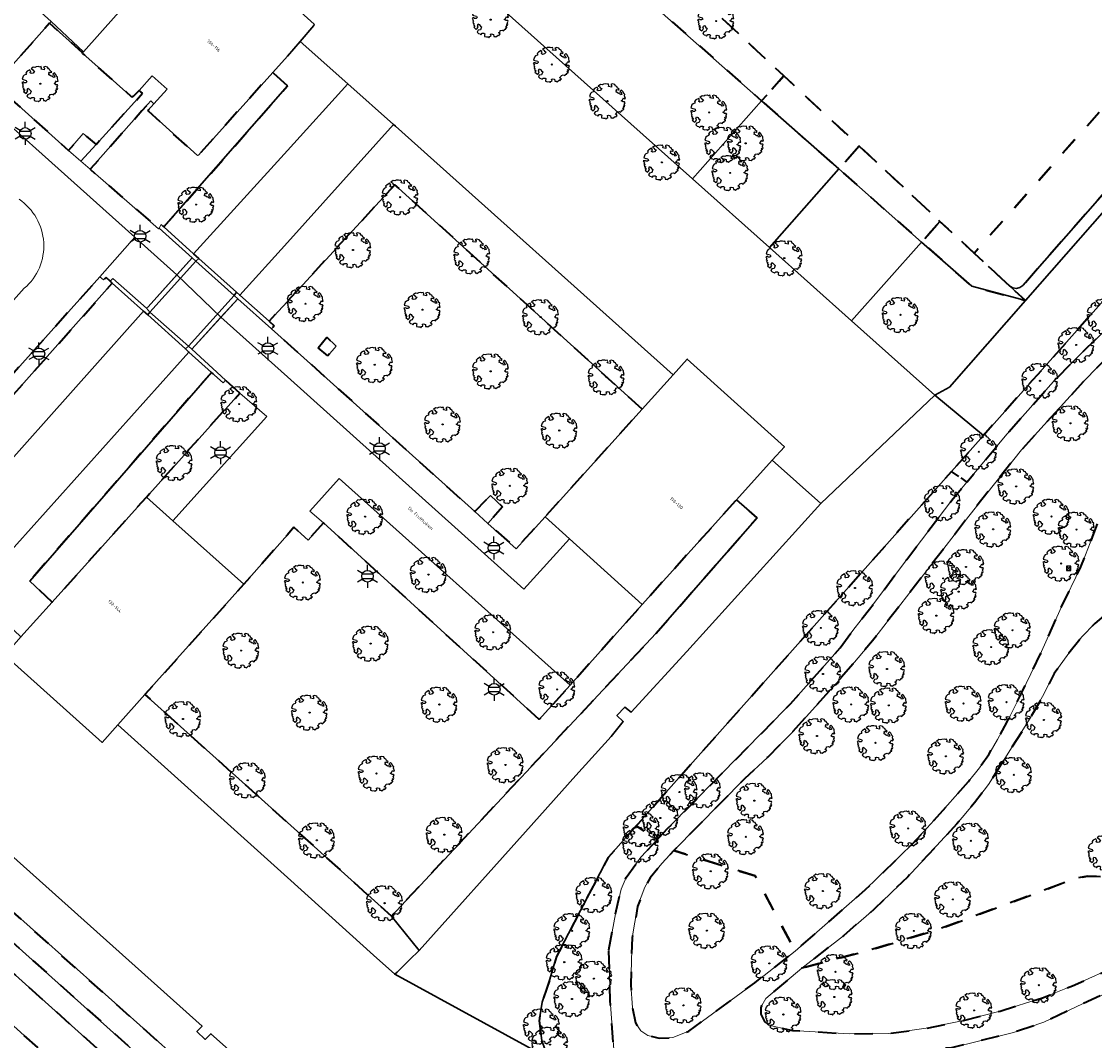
# Model space of a CAD drawing. Extents: x 105780 to 185197, y 477999 to 525027.
# Tile 374 of 562: x 107971 to 108089, y 479022 to 479134. Entities that reach past the tile are written whole.
import ezdxf
from ezdxf.enums import TextEntityAlignment as Align

# ---------------------------------------------------------------- set-up
doc = ezdxf.new("R2010")
doc.units = 0
doc.linetypes.add('XX-HIDDEN', pattern=[4, 2, -2])
for name, color, linetype, lineweight in [('B-GV-GR-BOOM-S', 252, 'Continuous', 25), ('B-GV-GR-MATERIAALGRENS-G', 252, 'XX-HIDDEN', 35), ('B-RO-IE-MEUBILAIR_WEGMEUBILAIR-S', 252, 'Continuous', 25), ('B-RO-IE-TERREINAFSCHEIDING_KUNSTMATIG_SCHUTTING-G', 252, 'IE-TERREINAFSCHEIDING-KUNSTMATIG-DICHT', 18), ('B-WE-GW-WATERGANG_SLOOT_INSTEEK-G', 252, 'Continuous', 30), ('B-XX-KG-KADASTRAAL_BEBOUWING-G', 252, 'Continuous', 20), ('B1-WE-KW-KUNSTWERK_DEK-BRUG', 252, 'Continuous', 18), ('B1-WE-KW-KUNSTWERK_LANDHOOFD-GV', 252, 'Continuous', 18), ('B1-WE-OG-BEBOUWING-T18', 7, 'Continuous', 18), ('B1-WE-OG-TERREIN_ERF-GV', 252, 'Continuous', 18), ('B1-WE-OG-TOPOGRAFIE-T18', 10, 'Continuous', 18), ('B1-WE-VH-VERHARDING_BETON-GV', 252, 'Continuous', 18), ('B1-WE-VH-VERHARDING_BETONSTRAATSTEEN-GV', 252, 'Continuous', 18), ('B1-WE-VH-VERHARDING_TEGEL-GV', 252, 'Continuous', 18), ('TIJDELIJK UIT -WE-VH-VERHARDING_ASFALT-GV', 252, 'Continuous', 18)]:
    doc.layers.add(name, color=color, linetype=linetype, lineweight=lineweight)
doc.styles.add('NLCS-ISO', font='NLCS-ISO.ttf')
doc.styles.add('NLCS-ISO-M200-T18', font='NLCS-ISO.ttf', dxfattribs={"height": 0.36})
doc.linetypes.add('IE-TERREINAFSCHEIDING-KUNSTMATIG-DICHT', pattern='A,8,-1,[82,NLCS.SHX,S=0.75,R=90,X=0,Y=0],-1', length=10)

# ---------------------------------------------------------------- blocks, each defined once
blk = doc.blocks.new('B-SIE-WEG_LICHTMAST-SO')
at = {"ltscale": 0.1}
for p, q in [((0, 1.27), (0, 2.53)), ((-1.1, 0.63), (-2.19, 1.27)), ((1.1, 0.63), (2.19, 1.27)), ((-1.1, -0.63), (-2.19, -1.27)), ((0, -1.27), (0, -2.53)), ((1.1, -0.63), (2.19, -1.27))]:
    blk.add_line(p, q, dxfattribs=at)
at = {"flags": 128}
for points in [[(-1.16, 0.5), (1.16, 0.5)], [(-1.16, -0.5), (1.16, -0.5)]]:
    blk.add_lwpolyline(points, dxfattribs=at)
at = {"ltscale": 0.1}
blk.add_circle((0, 0), 1.27, dxfattribs=at)
at = {"style": 'NLCS-ISO'}
blk.add_attdef('TYPE', text='', height=1.8, dxfattribs=at).set_placement((0, 2.53), align=Align.BOTTOM_CENTER)
blk = doc.blocks.new('B-SGR-BOOM_06')
at = {"linetype": 'Continuous', "flags": 128}
blk.add_lwpolyline([(1.08, 1.41), (1.01, 1.58), (0.88, 1.63), (0.78, 1.81), (0.51, 1.88), (0.34, 1.81), (0.44, 1.71), (0.43, 1.52), (0.09, 1.59), (0.14, 1.73), (0.07, 1.88), (-0.06, 1.84), (-0.19, 1.88), (-0.46, 1.86), (-0.6, 1.79), (-0.78, 1.83), (-1.02, 1.64), (-0.85, 1.56), (-0.8, 1.46), (-0.63, 1.37), (-0.8, 1.16), (-1.02, 1.11), (-1.17, 1.24), (-1.05, 1.29), (-1.15, 1.54), (-1.45, 1.37), (-1.6, 1.21), (-1.52, 1.14), (-1.6, 1.01), (-1.77, 0.94), (-1.89, 0.82), (-2, 0.49), (-1.55, 0.37), (-1.48, 0.22), (-1.6, 0.12), (-1.8, 0.12), (-1.84, 0.22), (-2.04, 0.15), (-1.9, -0.07), (-1.97, -0.15), (-1.89, -0.22), (-1.95, -0.4), (-1.81, -0.47), (-1.89, -0.62), (-1.77, -0.64), (-1.72, -0.68), (-1.85, -0.84), (-1.57, -1.07), (-1.47, -0.97), (-1.38, -0.79), (-1.45, -0.7), (-1.37, -0.47), (-1.25, -0.54), (-1.12, -0.7), (-1, -0.8), (-1.12, -1.12), (-1.37, -1.17), (-1.47, -1.36), (-1.33, -1.51), (-1.13, -1.56), (-1.11, -1.61), (-1.08, -1.66), (-0.93, -1.49), (-0.73, -1.49), (-0.63, -1.56), (-0.68, -1.71), (-0.68, -1.84), (-0.46, -1.89), (-0.24, -1.88), (-0.19, -1.98), (-0.09, -1.86), (0.04, -1.79), (-0.02, -1.6), (0.11, -1.56), (0.31, -1.61), (0.34, -1.84), (0.46, -1.83), (0.58, -1.89), (0.83, -1.69), (0.95, -1.74), (0.93, -1.66), (1.06, -1.59), (0.96, -1.49), (0.85, -1.46), (1.03, -1.29), (1.05, -1.19), (1.26, -1.14), (1.42, -1.22), (1.51, -1.12), (1.51, -1.05), (1.65, -1.05), (1.65, -0.95), (1.78, -0.91), (1.78, -0.82), (1.63, -0.82), (1.82, -0.64), (1.7, -0.57), (1.85, -0.62), (1.9, -0.5), (1.82, -0.37), (1.93, -0.18), (1.87, -0.1), (1.7, -0.1), (1.5, 0.03), (1.63, 0.12), (1.75, 0.34), (1.82, 0.24), (1.95, 0.29), (1.87, 0.57), (1.88, 0.75), (1.8, 0.79), (1.67, 1.06), (1.53, 1.21), (1.35, 1.04), (1.47, 0.97), (1.57, 0.72), (1.41, 0.69), (1.33, 0.85), (1.2, 0.82), (1.06, 0.92), (0.9, 1.01), (0.98, 1.07), (0.93, 1.17), (1.01, 1.27), (1.15, 1.22), (1.26, 1.29)], close=True, dxfattribs=at)
blk.add_circle((0, 0), 0.06)
at = {"style": 'NLCS-ISO'}
blk.add_attdef('SOORT', text='', height=0.3, dxfattribs=at).set_placement((0, -0.36), align=Align.TOP_CENTER)
blk = doc.blocks.new('B-SIE-WEG_PAAL_HOUT')
for p, q in [((-0.1875, 0.1875), (0.1875, -0.1875)), ((0.1875, 0.1875), (-0.1875, -0.1875))]:
    blk.add_line(p, q)
at = {"flags": 128}
blk.add_lwpolyline([(-0.1875, -0.1875), (0.1875, -0.1875), (0.1875, 0.1875), (-0.1875, 0.1875)], close=True, dxfattribs=at)

msp = doc.modelspace()

# ---------------------------------------------------------------- linework, layer by layer
at = {"layer": 'B-GV-GR-MATERIAALGRENS-G', "flags": 128}
for points in [[(108000, 479175.938), (107979.648, 479193.214), (107977.582, 479190.891), (108000, 479171.093), (108052.009, 479125.163), (108054.445, 479127.905), (108023.396, 479156.852), (108021.045, 479159.042), (108020.378, 479159.607)], [(108009.592, 479000.725), (107942.56, 479060.613), (107942.721, 479061.484), (107942.996, 479062.326), (107943.379, 479063.125), (107943.865, 479063.865), (107954.884, 479075.94), (107980.803, 479105.154), (107980.556, 479105.376), (107980.126, 479105.783), (107979.831, 479105.512), (107979.451, 479105.863), (107938.91, 479060.607), (107983.055, 479021.031)], [(108108.359, 479056.319), (108114.049, 479083.352), (108112.735, 479082.004), (108110.633, 479080.626), (108107.232, 479078.768), (108104.767, 479077.672), (108089.996, 479069.033), (108088.541, 479067.83), (108087.116, 479066.356), (108085.696, 479064.585), (108084.084, 479062.349), (108082.828, 479059.798), (108081.458, 479057.421), (108076.877, 479050.145), (108075.366, 479048.161), (108073.41, 479045.839), (108068.039, 479040.043), (108064.321, 479036.447), (108060.973, 479033.573), (108056.437, 479030.018), (108064.212, 479032.09), (108071.392, 479034.265), (108086.37, 479039.835), (108087.73, 479040.097), (108089.403, 479040.063), (108090.786, 479039.733), (108091.892, 479039.244), (108092.799, 479038.658), (108093.565, 479037.989), (108094.134, 479037.344), (108094.617, 479036.646), (108094.95, 479036.035), (108094.995, 479035.94), (108095.04, 479035.843)], [(107982.119, 479018.529), (107937.293, 479058.781)], [(107936.321, 479054.75), (107935.874, 479054.248), (107936.045, 479054.096), (107950.533, 479041.201), (107952.963, 479039.009), (107972.638, 479021.257), (107974.97, 479019.243)], [(108095.04, 479035.843), (108094.995, 479035.94), (108094.95, 479036.035), (108094.617, 479036.646), (108094.134, 479037.344), (108093.565, 479037.989), (108092.799, 479038.658), (108091.892, 479039.244), (108090.786, 479039.733), (108089.403, 479040.063), (108087.73, 479040.097), (108086.37, 479039.835), (108071.392, 479034.265), (108064.212, 479032.09), (108056.437, 479030.018), (108052.457, 479026.678), (108051.906, 479025.724), (108051.914, 479024.96), (108052.34, 479024.144), (108052.752, 479023.755), (108055.392, 479023.178), (108061.658, 479022.811), (108065.932, 479022.839), (108070.055, 479023.416), (108074.161, 479024.276), (108078.178, 479025.312), (108082.818, 479026.749), (108086.104, 479028.091), (108089.7, 479029.671), (108095.663, 479033.306)]]:
    msp.add_lwpolyline(points, dxfattribs=at)
for points in [[(108067.303, 479156.036), (108052.87, 479140.218), (108028.46, 479162.507), (108027.436, 479163.442), (108041.838, 479179.22), (108042.713, 479178.423), (108065.928, 479157.274), (108069.469, 479160.994), (108069.91, 479161.34), (108071.506, 479162.591), (108047.857, 479184.167), (108044.864, 479186.898), (108043.528, 479185.409), (108020.378, 479159.607), (108021.045, 479159.042), (108023.396, 479156.852), (108054.445, 479127.905), (108062.71, 479120.2), (108071.571, 479111.939), (108075.315, 479108.45), (108098.231, 479134.256), (108098.842, 479134.944), (108098.56, 479135.201), (108097.761, 479135.93), (108081.716, 479150.569), (108081.67, 479150.516), (108072.671, 479158.925), (108071.555, 479159.332), (108070.411, 479159.042), (108069.071, 479158.007)], [(107983.764, 479126.296), (107983.08, 479125.62), (107982.955, 479125.57), (107977.583, 479130.365), (107977.523, 479130.419), (107973.932, 479133.672), (107967.912, 479126.951), (107976.011, 479119.707), (107977.625, 479121.564), (107979.026, 479120.365), (107983.248, 479125.02), (107984.099, 479125.996)], [(108102.834, 479130.184), (108098.231, 479134.256), (108075.315, 479108.45), (108076.778, 479107.085), (108077.567, 479106.35), (108079.223, 479104.838), (108079.562, 479104.635), (108079.953, 479104.578), (108080.335, 479104.677), (108080.649, 479104.917)], [(108000.007, 479126.805), (107998.395, 479128.274), (107990.256, 479119.214), (107990.132, 479119.164), (107984.774, 479124.012), (107984.724, 479124.137), (107985.369, 479124.848), (107985.029, 479125.157), (107984.057, 479124.052), (107978.376, 479117.651), (107985.889, 479111.122), (107985.956, 479111.198), (107986.167, 479111.591), (107986.461, 479111.326)], [(108054.445, 479127.905), (108052.009, 479125.163), (108060.474, 479117.688), (108062.71, 479120.2)], [(108095.662, 479105.135), (108098.679, 479107.276), (108101.637, 479109.103), (108104.736, 479110.832), (108104.734, 479112.644), (108104.895, 479114.454), (108105.216, 479116.242), (108105.697, 479117.995), (108106.331, 479119.698), (108107.116, 479121.337), (108108.043, 479122.899), (108109.704, 479125.092), (108109.882, 479125.48), (108109.786, 479126.031), (108109.766, 479126.047), (108076.353, 479088.464), (108072.841, 479084.513), (108074.527, 479083.343), (108078.926, 479088.616), (108084.026, 479094.383), (108087.126, 479097.5), (108090.061, 479100.349), (108093.102, 479103.152)], [(108062.71, 479120.2), (108060.474, 479117.688), (108069.554, 479109.668), (108071.571, 479111.939)], [(108038.896, 479091.326), (108011.791, 479115.963), (108000, 479103.16), (107998, 479100.988), (107998.565, 479100.49), (107998.28, 479100.135), (108000, 479098.589), (108020.565, 479080.105), (108022.273, 479081.858), (108023.606, 479080.635), (108022.004, 479078.802), (108025.105, 479076.031), (108028.261, 479079.523)], [(108071.571, 479111.939), (108069.554, 479109.668), (108075.048, 479104.817), (108080.951, 479103.26), (108079.223, 479104.838), (108077.567, 479106.35), (108076.778, 479107.085), (108075.315, 479108.45)], [(108084.871, 479069.587), (108087.022, 479074.033), (108088.555, 479077.974), (108090.503, 479082.965), (108092.764, 479088.363), (108094.766, 479093.745), (108096.988, 479099.348), (108098.583, 479103.552), (108098.056, 479104.116), (108097.72, 479104.096), (108094.459, 479101.512), (108090.595, 479097.752), (108087.269, 479094.322), (108080.497, 479086.86), (108074.724, 479079.589), (108064.186, 479065.937), (108060.609, 479061.727), (108055.225, 479055.723), (108052.637, 479053.129), (108050.139, 479050.774), (108042.367, 479042.927), (108051.308, 479040.124), (108055.7, 479031.89), (108063.397, 479038.631), (108068.507, 479043.608), (108070.949, 479046.258), (108074.68, 479050.476), (108075.908, 479052.003), (108076.921, 479053.451), (108077.883, 479055.09), (108078.894, 479056.979), (108080.511, 479060.187), (108082.559, 479064.406)], [(108003.382, 479098.081), (108004.315, 479099.221), (108005.352, 479098.234), (108004.435, 479097.176)], [(107994.791, 479093.099), (107993.226, 479094.519), (107992.955, 479094.224), (107991.678, 479095.371), (107971.755, 479072.479), (107974.2, 479070.151), (107984.54, 479081.695)], [(108060.607, 479065.147), (108062.005, 479067.06), (108063.845, 479069.388), (108067.927, 479074.858), (108072.855, 479081.34), (108074.527, 479083.343), (108072.841, 479084.513), (108038.268, 479045.624), (108040.585, 479044.123), (108041.739, 479045.363), (108055.167, 479058.997)], [(108003.959, 479078.855), (108002.272, 479076.954), (108000.715, 479078.38), (108000, 479077.565), (107995.237, 479072.132), (107984.388, 479060.028), (108000, 479045.99), (108011.4, 479035.74), (108011.407, 479035.734), (108040.419, 479066.739), (108051.506, 479079.425), (108049.247, 479081.377), (108038.916, 479069.911), (108031.016, 479061.044), (108027.624, 479057.301)], [(108035.262, 479032.024), (108035.98, 479035.955), (108036.618, 479038.662), (108037.16, 479039.965), (108038.773, 479042.175), (108040.585, 479044.123), (108038.268, 479045.624), (108035.166, 479042.135), (108029.504, 479031.283), (108028.789, 479028.791), (108027.946, 479026.265), (108027.603, 479024.249), (108027.891, 479022.09), (108028.579, 479020.163), (108029.136, 479018.889), (108030.027, 479017.881), (108032.523, 479015.624), (108032.681, 479015.526), (108033.681, 479014.909), (108034.82, 479017.449), (108035.067, 479017.356), (108035.752, 479019.164), (108035.847, 479020.569), (108035.406, 479026.501)], [(108051.308, 479040.124), (108042.367, 479042.927), (108041.069, 479041.487), (108039.805, 479039.92), (108039.206, 479038.912), (108038.417, 479036.777), (108037.798, 479033.345), (108037.662, 479028.168), (108037.853, 479025.679), (108038.176, 479024.002), (108038.748, 479023.13), (108039.543, 479022.622), (108040.779, 479022.335), (108042.291, 479022.389), (108044.022, 479023.104), (108051.276, 479028.406), (108055.7, 479031.89)], [(108107.965, 479033.951), (108108.549, 479035.386), (108107.238, 479036.057), (108107.341, 479036.307), (108106.531, 479036.389), (108105.118, 479036.199), (108102.91, 479034.807), (108091.221, 479027.886), (108087.186, 479026.084), (108082.969, 479024.077), (108079.631, 479022.953), (108072.675, 479021.244), (108068.659, 479021.037), (108063.401, 479020.586), (108056.677, 479020.601), (108047.112, 479020.883), (108044.278, 479020.412), (108041.757, 479019.687), (108039.496, 479018.953), (108038.526, 479018.298), (108037.908, 479017.599), (108037.366, 479016.491), (108035.067, 479017.356), (108034.82, 479017.449), (108033.681, 479014.909), (108036.163, 479013.821), (108038.952, 479012.183), (108056.74, 479003.505), (108062.622, 479000), (108067.843, 478996.93), (108071.584, 478994.866), (108077.748, 478990.656), (108079.188, 478989.497), (108082.201, 478987.619), (108085.054, 478986.142), (108087.838, 478985.037), (108090.459, 478984.36), (108092.917, 478984.28), (108095.428, 478984.852), (108097.492, 478985.493), (108099.165, 478986.325), (108100.257, 478987.461), (108101.588, 478989.018), (108102.647, 478990.903), (108104.22, 478995.67), (108104.96, 478998.984), (108105.1, 479000), (108105.498, 479002.878)]]:
    msp.add_lwpolyline(points, close=True, dxfattribs=at)
at = {"layer": 'B-RO-IE-TERREINAFSCHEIDING_KUNSTMATIG_SCHUTTING-G', "flags": 128}
for points in [[(107985.956, 479111.198), (107989.551, 479107.93), (107989.978, 479107.564), (107990.28, 479107.877), (107989.71, 479108.392), (107986.461, 479111.326), (107986.167, 479111.591)], [(107980.556, 479105.376), (107980.803, 479105.154), (107984.229, 479102.085), (107984.69, 479101.671), (107984.938, 479101.986), (107984.539, 479102.406), (107980.851, 479105.681)], [(107994.155, 479103.806), (107994.555, 479103.45), (107998.28, 479100.135), (107998.565, 479100.49), (107998, 479100.988), (107994.784, 479103.832), (107994.413, 479104.16)], [(107988.822, 479097.939), (107989.204, 479097.595), (107991.678, 479095.371), (107992.955, 479094.224), (107993.226, 479094.519), (107989.52, 479097.9), (107989.177, 479098.242)]]:
    msp.add_lwpolyline(points, close=True, dxfattribs=at)
at = {"layer": 'B-WE-GW-WATERGANG_SLOOT_INSTEEK-G', "flags": 128}
for points in [[(108044.425, 479116.622), (108052.009, 479125.163), (108000, 479171.093), (107977.582, 479190.891), (107971.791, 479184.672), (107969.582, 479186.679), (107967.857, 479184.753), (107970.247, 479182.944), (108000, 479156.342), (108016.499, 479141.591), (108037.68, 479122.653)], [(108147.604, 479179.17), (108105.43, 479131.139), (108104.567, 479130.156), (108080.951, 479103.26), (108072.608, 479093.759), (108070.991, 479092.87), (108076.353, 479088.464), (108109.766, 479126.047), (108110.641, 479127.032), (108145.496, 479166.238), (108149.78, 479170.666), (108151.078, 479171.676), (108153.169, 479172.542), (108153.733, 479172.404), (108154.251, 479172.931)], [(108006.62, 479127.02), (108001.414, 479131.669), (108000, 479130.079), (107998.395, 479128.274), (108000.007, 479126.805), (107986.461, 479111.326), (107989.71, 479108.392), (108000, 479119.727)], [(108104.567, 479130.156), (108103.921, 479130.667), (108103.242, 479129.823), (108102.834, 479130.184), (108080.649, 479104.917), (108080.335, 479104.677), (108079.953, 479104.578), (108079.562, 479104.635), (108079.223, 479104.838), (108080.951, 479103.26)], [(107984.69, 479101.671), (107984.229, 479102.085), (107960.75, 479075.748), (107965.567, 479071.242), (107989.204, 479097.595), (107988.822, 479097.939), (107989.177, 479098.242), (107994.155, 479103.806), (107994.413, 479104.16), (107994.784, 479103.832), (108000, 479109.619), (108011.659, 479122.552), (108006.62, 479127.02), (108000, 479119.727), (107989.71, 479108.392), (107990.28, 479107.877), (107989.978, 479107.564), (107984.938, 479101.986)], [(108060.474, 479117.688), (108052.009, 479125.163), (108044.425, 479116.622), (108052.864, 479109.077)], [(108011.86, 479122.374), (108011.659, 479122.552), (108000, 479109.619), (107994.784, 479103.832), (107998, 479100.988), (108000, 479103.16), (108011.791, 479115.963), (108038.896, 479091.326), (108042.295, 479095.098)], [(108060.474, 479117.688), (108052.864, 479109.077), (108061.875, 479101.021), (108069.554, 479109.668)], [(108080.951, 479103.26), (108075.048, 479104.817), (108069.554, 479109.668), (108061.875, 479101.021), (108070.991, 479092.87), (108072.608, 479093.759)], [(107991.678, 479095.371), (107989.204, 479097.595), (107965.567, 479071.242), (107970.791, 479066.343), (107974.2, 479070.151), (107971.755, 479072.479)], [(108035.166, 479042.135), (108038.268, 479045.624), (108072.841, 479084.513), (108076.353, 479088.464), (108070.991, 479092.87), (108058.514, 479081), (108043.815, 479064.762), (108037.691, 479058.085), (108037.028, 479058.659), (108036.146, 479057.739), (108036.84, 479057.058), (108035.511, 479055.433), (108031.64, 479051.149), (108026.108, 479044.968), (108014.455, 479031.95), (108013.409, 479030.929), (108012.036, 479029.588), (108011.779, 479029.336), (108028.579, 479020.163), (108027.891, 479022.09), (108027.603, 479024.249), (108027.946, 479026.265), (108028.789, 479028.791), (108029.504, 479031.283)], [(108037.691, 479058.085), (108043.815, 479064.762), (108058.514, 479081), (108053.165, 479085.725), (108049.247, 479081.377), (108051.506, 479079.425), (108040.419, 479066.739), (108011.407, 479035.734), (108011.4, 479035.74), (108014.455, 479031.95), (108026.108, 479044.968), (108031.64, 479051.149), (108035.511, 479055.433), (108036.84, 479057.058), (108036.146, 479057.739), (108037.028, 479058.659)], [(108000, 479045.99), (107984.388, 479060.028), (107981.398, 479056.691), (108000, 479039.942), (108009.45, 479031.434), (108011.779, 479029.336), (108012.036, 479029.588), (108013.409, 479030.929), (108014.455, 479031.95), (108011.4, 479035.74)]]:
    msp.add_lwpolyline(points, close=True, dxfattribs=at)
for points in [[(108000, 479136.21), (108002.941, 479133.567), (108002.906, 479133.437), (108001.414, 479131.669), (108006.62, 479127.02), (108011.659, 479122.552), (108011.86, 479122.374), (108042.295, 479095.098), (108043.852, 479096.826), (108054.513, 479087.221), (108053.165, 479085.725), (108058.514, 479081), (108070.991, 479092.87), (108061.875, 479101.021), (108052.864, 479109.077), (108044.425, 479116.622), (108037.68, 479122.653), (108016.499, 479141.591)], [(107984.229, 479102.085), (107980.803, 479105.154), (107954.884, 479075.94), (107943.865, 479063.865), (107943.379, 479063.125), (107942.996, 479062.326), (107942.721, 479061.484), (107942.56, 479060.613), (108009.592, 479000.725)], [(108013.265, 479000.655), (108022.341, 479011.016), (108020.208, 479013.869), (108015.75, 479009.002), (108014.263, 479007.379), (108012.318, 479005.254), (108011.86, 479004.755), (108000, 479015.339), (107991.619, 479022.817), (107990.998, 479022.198), (107990.091, 479023.059), (107990.657, 479023.666), (107948.285, 479061.552), (107959.009, 479073.795), (107960.75, 479075.748), (107984.229, 479102.085)], [(108028.579, 479020.163), (108011.779, 479029.336), (108009.45, 479031.434), (108000, 479039.942), (107981.398, 479056.691), (107979.686, 479054.781), (107969.007, 479064.352)], [(107948.285, 479061.552), (107990.657, 479023.666), (107990.091, 479023.059), (107990.998, 479022.198), (107991.619, 479022.817), (108000, 479015.339)]]:
    msp.add_lwpolyline(points, dxfattribs=at)
at = {"layer": 'B-XX-KG-KADASTRAAL_BEBOUWING-G', "flags": 128}
msp.add_lwpolyline([(107990.18, 479144.657), (107977.633, 479130.54), (107977.523, 479130.419), (107977.583, 479130.365), (107982.955, 479125.57), (107983.08, 479125.62), (107983.764, 479126.296), (107985.189, 479127.892), (107986.815, 479126.441), (107985.369, 479124.848), (107984.724, 479124.137), (107984.774, 479124.012), (107990.132, 479119.164), (107990.256, 479119.214), (107998.395, 479128.274), (108000, 479130.079), (108001.414, 479131.669), (108002.906, 479133.437), (108002.941, 479133.567), (108000, 479136.21)], dxfattribs=at)
for points in [[(108053.165, 479085.725), (108054.513, 479087.221), (108043.852, 479096.826), (108042.295, 479095.098), (108038.896, 479091.326), (108028.261, 479079.523), (108030.945, 479077.102), (108038.916, 479069.911), (108049.247, 479081.377)], [(107995.237, 479072.132), (107987.446, 479079.096), (107984.54, 479081.695), (107974.2, 479070.151), (107970.791, 479066.343), (107969.007, 479064.352), (107979.686, 479054.781), (107981.398, 479056.691), (107984.388, 479060.028)]]:
    msp.add_lwpolyline(points, close=True, dxfattribs=at)
at = {"layer": 'B1-WE-KW-KUNSTWERK_DEK-BRUG', "flags": 128}
msp.add_lwpolyline([(107984.539, 479102.406), (107980.851, 479105.681), (107980.556, 479105.376), (107980.803, 479105.154), (107984.229, 479102.085), (107984.69, 479101.671), (107988.822, 479097.939), (107989.204, 479097.595), (107991.678, 479095.371), (107992.955, 479094.224), (107993.226, 479094.519), (107989.52, 479097.9), (107994.555, 479103.45), (107998.28, 479100.135), (107998.565, 479100.49), (107998, 479100.988), (107994.784, 479103.832), (107994.413, 479104.16), (107990.28, 479107.877), (107989.71, 479108.392), (107986.461, 479111.326), (107986.167, 479111.591), (107985.956, 479111.198), (107989.551, 479107.93), (107984.723, 479102.578)], close=True, dxfattribs=at)
at = {"layer": 'B1-WE-KW-KUNSTWERK_LANDHOOFD-GV', "flags": 128}
for points in [[(107989.71, 479108.392), (107986.461, 479111.326), (107986.167, 479111.591), (107985.956, 479111.198), (107989.551, 479107.93), (107987.869, 479106.065), (107984.723, 479102.578), (107984.539, 479102.406), (107980.851, 479105.681), (107980.556, 479105.376), (107980.803, 479105.154), (107984.229, 479102.085), (107984.69, 479101.671), (107984.938, 479101.986), (107989.978, 479107.564), (107990.28, 479107.877)], [(107998.28, 479100.135), (107998.565, 479100.49), (107998, 479100.988), (107994.784, 479103.832), (107994.413, 479104.16), (107994.155, 479103.806), (107989.177, 479098.242), (107988.822, 479097.939), (107989.204, 479097.595), (107991.678, 479095.371), (107992.955, 479094.224), (107993.226, 479094.519), (107989.52, 479097.9), (107992.718, 479101.425), (107994.555, 479103.45)]]:
    msp.add_lwpolyline(points, close=True, dxfattribs=at)
at = {"layer": 'B1-WE-OG-TERREIN_ERF-GV', "flags": 128}
for points in [[(107990.18, 479144.657), (107990.266, 479144.753), (107979.312, 479154.467), (107966.835, 479140.437), (107970.393, 479137.215), (107974.098, 479133.858), (107977.633, 479130.54)], [(107973.932, 479133.672), (107974.098, 479133.858), (107970.393, 479137.215), (107970.226, 479137.028), (107964.211, 479130.305), (107967.912, 479126.951)], [(107974.098, 479133.858), (107973.932, 479133.672), (107977.523, 479130.419), (107977.633, 479130.54)], [(107984.057, 479124.052), (107985.029, 479125.157), (107985.369, 479124.848), (107986.815, 479126.441), (107985.189, 479127.892), (107983.764, 479126.296), (107984.099, 479125.996), (107983.248, 479125.02), (107979.026, 479120.365), (107977.363, 479118.532), (107978.376, 479117.651)], [(107979.026, 479120.365), (107977.625, 479121.564), (107976.011, 479119.707), (107977.363, 479118.532)]]:
    msp.add_lwpolyline(points, close=True, dxfattribs=at)
at = {"layer": 'B1-WE-VH-VERHARDING_BETON-GV', "flags": 128}
msp.add_lwpolyline([(108003.382, 479098.081), (108004.435, 479097.176), (108005.352, 479098.234), (108004.315, 479099.221)], close=True, dxfattribs=at)
at = {"layer": 'B1-WE-VH-VERHARDING_BETONSTRAATSTEEN-GV', "flags": 128}
for points in [[(108000, 479098.589), (107998.28, 479100.135), (107994.555, 479103.45), (107992.718, 479101.425), (108000, 479094.878), (108025.921, 479071.575), (108030.945, 479077.102), (108028.261, 479079.523), (108025.105, 479076.031), (108022.004, 479078.802), (108020.565, 479080.105)], [(107997.734, 479090.542), (107994.791, 479093.099), (107984.54, 479081.695), (107987.446, 479079.096)], [(108005.671, 479083.748), (108002.479, 479080.156), (108003.959, 479078.855), (108027.624, 479057.301), (108031.016, 479061.044)]]:
    msp.add_lwpolyline(points, close=True, dxfattribs=at)
at = {"layer": 'B1-WE-VH-VERHARDING_TEGEL-GV', "flags": 128}
for points in [[(107964.211, 479130.305), (107956.131, 479137.51), (107954.739, 479138.755), (107953.794, 479139.602), (107941.436, 479150.634), (107939.18, 479152.724), (107937.695, 479151.066), (107983.26, 479110.198), (107987.869, 479106.065), (107989.551, 479107.93), (107985.956, 479111.198), (107985.889, 479111.122), (107978.376, 479117.651), (107977.363, 479118.532), (107976.011, 479119.707), (107967.912, 479126.951)], [(107987.869, 479106.065), (107983.26, 479110.198), (107979.451, 479105.863), (107979.831, 479105.512), (107980.126, 479105.783), (107980.556, 479105.376), (107980.851, 479105.681), (107984.539, 479102.406), (107984.723, 479102.578)], [(108023.606, 479080.635), (108022.273, 479081.858), (108020.565, 479080.105), (108022.004, 479078.802)]]:
    msp.add_lwpolyline(points, close=True, dxfattribs=at)
at = {"layer": 'B1-WE-VH-VERHARDING_TEGEL-GV'}
msp.add_lwpolyline([(107971.152, 479104.592, 0.4949312), (107970.584, 479114.359)], format="xyb", dxfattribs=at)
at = {"layer": 'B1-WE-VH-VERHARDING_TEGEL-GV', "flags": 128}
for points in [[(107967.55, 479100.612), (107971.152, 479104.592)], [(107937.293, 479058.781), (107982.119, 479018.529), (107983.055, 479021.031), (107938.91, 479060.607)]]:
    msp.add_lwpolyline(points, dxfattribs=at)
at = {"layer": 'TIJDELIJK UIT -WE-VH-VERHARDING_ASFALT-GV', "flags": 128}
for points in [[(107971.152, 479104.592), (107967.55, 479100.612), (107963.29, 479095.862), (107961.589, 479093.997), (107959.378, 479091.514), (107954.992, 479086.562), (107953.485, 479084.937), (107951.275, 479082.48), (107947.072, 479077.785), (107945.342, 479075.897), (107943.18, 479073.457), (107938.979, 479068.782), (107937.272, 479066.877), (107935.037, 479064.347), (107934.909, 479064.176), (107938.91, 479060.607), (107979.451, 479105.863), (107983.26, 479110.198), (107937.695, 479151.066)], [(108090.061, 479100.349), (108087.126, 479097.5), (108084.026, 479094.383), (108078.926, 479088.616), (108074.527, 479083.343), (108072.855, 479081.34), (108067.927, 479074.858), (108063.845, 479069.388), (108062.005, 479067.06), (108060.607, 479065.147), (108055.167, 479058.997), (108041.739, 479045.363), (108040.585, 479044.123), (108038.773, 479042.175), (108037.16, 479039.965), (108036.618, 479038.662), (108035.98, 479035.955), (108035.262, 479032.024), (108035.406, 479026.501), (108035.847, 479020.569)], [(108088.555, 479077.974), (108087.022, 479074.033), (108084.871, 479069.587), (108082.559, 479064.406), (108080.511, 479060.187), (108078.894, 479056.979), (108077.883, 479055.09), (108076.921, 479053.451), (108075.908, 479052.003), (108074.68, 479050.476), (108070.949, 479046.258), (108068.507, 479043.608), (108063.397, 479038.631), (108055.7, 479031.89), (108051.276, 479028.406), (108044.022, 479023.104), (108042.291, 479022.389), (108040.779, 479022.335), (108039.543, 479022.622), (108038.748, 479023.13), (108038.176, 479024.002), (108037.853, 479025.679), (108037.662, 479028.168), (108037.798, 479033.345), (108038.417, 479036.777), (108039.206, 479038.912), (108039.805, 479039.92), (108041.069, 479041.487), (108042.367, 479042.927), (108050.139, 479050.774), (108052.637, 479053.129), (108055.225, 479055.723), (108060.609, 479061.727), (108064.186, 479065.937), (108074.724, 479079.589), (108080.497, 479086.86), (108087.269, 479094.322), (108090.595, 479097.752)], [(108089.7, 479029.671), (108086.104, 479028.091), (108082.818, 479026.749), (108078.178, 479025.312), (108074.161, 479024.276), (108070.055, 479023.416), (108065.932, 479022.839), (108061.658, 479022.811), (108055.392, 479023.178), (108052.752, 479023.755), (108052.34, 479024.144), (108051.914, 479024.96), (108051.906, 479025.724), (108052.457, 479026.678), (108056.437, 479030.018), (108060.973, 479033.573), (108064.321, 479036.447), (108068.039, 479040.043), (108073.41, 479045.839), (108075.366, 479048.161), (108076.877, 479050.145), (108081.458, 479057.421), (108082.828, 479059.798), (108084.084, 479062.349), (108085.696, 479064.585), (108087.116, 479066.356), (108088.541, 479067.83)], [(107962.903, 479020.713), (107976.628, 479008.668), (107976.849, 479010.867), (107976.818, 479011.139), (107976.729, 479011.919), (107976.459, 479014.289), (107975.809, 479016.425), (107974.655, 479018.57), (107973.6, 479020.138), (107972.638, 479021.257), (107952.963, 479039.009)], [(108072.675, 479021.244), (108079.631, 479022.953), (108082.969, 479024.077), (108087.186, 479026.084), (108091.221, 479027.886)]]:
    msp.add_lwpolyline(points, dxfattribs=at)
at = {"layer": 'TIJDELIJK UIT -WE-VH-VERHARDING_ASFALT-GV'}
msp.add_lwpolyline([(107970.584, 479114.359, -0.4949312), (107971.152, 479104.592)], format="xyb", dxfattribs=at)
at = {"layer": 'TIJDELIJK UIT -WE-VH-VERHARDING_ASFALT-GV', "flags": 128}
for points in [[(107989.551, 479107.93), (107987.869, 479106.065), (107992.718, 479101.425), (107994.555, 479103.45), (107994.155, 479103.806), (107989.978, 479107.564)], [(107984.539, 479102.406), (107984.938, 479101.986), (107989.177, 479098.242), (107989.52, 479097.9), (107992.718, 479101.425), (107987.869, 479106.065), (107984.723, 479102.578)], [(108000, 479094.878), (107992.718, 479101.425), (107989.52, 479097.9), (107993.226, 479094.519), (107994.791, 479093.099), (107997.734, 479090.542), (107987.446, 479079.096), (107995.237, 479072.132), (108000, 479077.565), (108000.715, 479078.38), (108002.272, 479076.954), (108003.959, 479078.855), (108002.479, 479080.156), (108005.671, 479083.748), (108031.016, 479061.044), (108038.916, 479069.911), (108030.945, 479077.102), (108025.921, 479071.575)]]:
    msp.add_lwpolyline(points, close=True, dxfattribs=at)

# ---------------------------------------------------------------- block references
at = {"layer": 'B-GV-GR-BOOM-S', "linetype": 'Continuous', "lineweight": 0}
for p in [(108022.294, 479134.066), (108047.028, 479133.912), (108029.002, 479129.146), (107972.919, 479127.032), (108035.12, 479125.138), (108046.257, 479123.888), (108047.799, 479120.341), (108050.266, 479120.496), (108041.078, 479118.412), (108048.57, 479117.257), (108012.382, 479114.589), (107989.995, 479113.778), (108007.202, 479108.792), (108020.251, 479108.119), (108054.496, 479107.902), (108001.994, 479102.899), (108014.827, 479102.248), (108027.78, 479101.434), (108067.23, 479101.681), (108089.696, 479101.513), (108086.513, 479098.376), (108009.58, 479096.205), (108022.3, 479095.489), (108034.99, 479094.836), (108082.539, 479094.443), (107994.721, 479091.893), (108017.031, 479089.66), (108085.882, 479089.785), (108029.827, 479088.992), (108075.833, 479086.661), (107987.627, 479085.448), (108024.411, 479082.93), (108079.926, 479082.865), (108071.828, 479081.036), (108008.529, 479079.548), (108083.801, 479079.557), (108077.401, 479078.154), (108086.545, 479078.124), (108084.871, 479074.403), (108015.482, 479073.184), (108074.421, 479074.027), (108001.701, 479072.319), (108071.927, 479072.771), (108062.255, 479071.716), (108073.623, 479071.317), (108071.175, 479068.686), (108058.493, 479067.339), (108079.528, 479067.085), (108022.56, 479066.862), (107994.927, 479064.855), (108009.138, 479065.619), (108077.184, 479065.235), (108065.755, 479062.833), (108058.744, 479062.282), (108029.591, 479060.59), (108016.674, 479058.933), (108061.834, 479058.942), (108065.95, 479058.841), (108074.151, 479059.048), (108078.865, 479059.197), (108002.443, 479058.051), (107988.553, 479057.348), (108082.965, 479057.242), (108058.086, 479055.476), (108064.51, 479054.727), (108072.221, 479053.253), (108023.924, 479052.303), (107995.655, 479050.624), (108009.784, 479051.369), (108079.668, 479051.224), (108045.551, 479049.536), (108042.999, 479049.334), (108051.215, 479048.388), (108040.901, 479046.48), (108038.842, 479045.287), (108068.085, 479045.34), (108003.232, 479044.037), (108017.216, 479044.653), (108038.749, 479043.563), (108050.278, 479044.414), (108074.943, 479043.984), (108089.82, 479042.676), (108046.423, 479040.647), (108033.641, 479038.044), (108058.733, 479038.476), (108010.669, 479037.14), (108072.986, 479037.551), (108031.239, 479034.106), (108046.011, 479034.128), (108068.694, 479034.099), (108030.373, 479030.671), (108052.86, 479030.531), (108060.122, 479029.608), (108033.618, 479028.864), (108082.399, 479028.148), (108031.217, 479026.63), (108043.434, 479025.933), (108059.987, 479026.853), (108054.397, 479024.925), (108075.308, 479025.376), (108027.882, 479023.616), (108028.8, 479021.632)]:
    msp.add_blockref('B-SGR-BOOM_06', p, dxfattribs=at)
at = {"layer": 'B-RO-IE-MEUBILAIR_WEGMEUBILAIR-S'}
for name, p, xscale, yscale, zscale in [('B-SIE-WEG_LICHTMAST-SO', (107971.255, 479121.584), 0.5, 0.5, 0.5), ('B-SIE-WEG_LICHTMAST-SO', (107983.847, 479110.306), 0.5, 0.5, 0.5), ('B-SIE-WEG_LICHTMAST-SO', (107972.757, 479097.402), 0.5, 0.5, 0.5), ('B-SIE-WEG_LICHTMAST-SO', (107997.87, 479097.994), 0.5, 0.5, 0.5), ('B-SIE-WEG_LICHTMAST-SO', (107992.672, 479086.571), 0.5, 0.5, 0.5), ('B-SIE-WEG_LICHTMAST-SO', (108010.108, 479087.012), 0.5, 0.5, 0.5), ('B-SIE-WEG_LICHTMAST-SO', (108022.641, 479076.112), 0.5, 0.5, 0.5), ('B-SIE-WEG_LICHTMAST-SO', (108008.787, 479073.007), 0.5, 0.5, 0.5), ('B-SIE-WEG_PAAL_HOUT', (108085.677, 479073.879), 1.25, 1.25, 1.25), ('B-SIE-WEG_LICHTMAST-SO', (108022.688, 479060.604), 0.5, 0.5, 0.5)]:
    msp.add_blockref(name, p, dxfattribs=dict(at, xscale=xscale, yscale=yscale, zscale=zscale))

# ---------------------------------------------------------------- texts
at = {"layer": 'B1-WE-OG-BEBOUWING-T18', "style": 'NLCS-ISO-M200-T18'}
for s, rotation, p in [('104-116', 318.3, (107991.922, 479131.216)), ('118-130', 317.7, (108042.679, 479081.017)), ('132-144', 317.5, (107981.064, 479069.728))]:
    msp.add_text(s, height=0.36, rotation=rotation, dxfattribs=at).set_placement(p, align=Align.MIDDLE)
at = {"layer": 'B1-WE-OG-TOPOGRAFIE-T18', "style": 'NLCS-ISO-M200-T18'}
msp.add_text('De Fruittuinen', height=0.36, rotation=317.8, dxfattribs=at).set_placement((108014.605, 479079.364), align=Align.MIDDLE)

doc.saveas('drawing.dxf')
